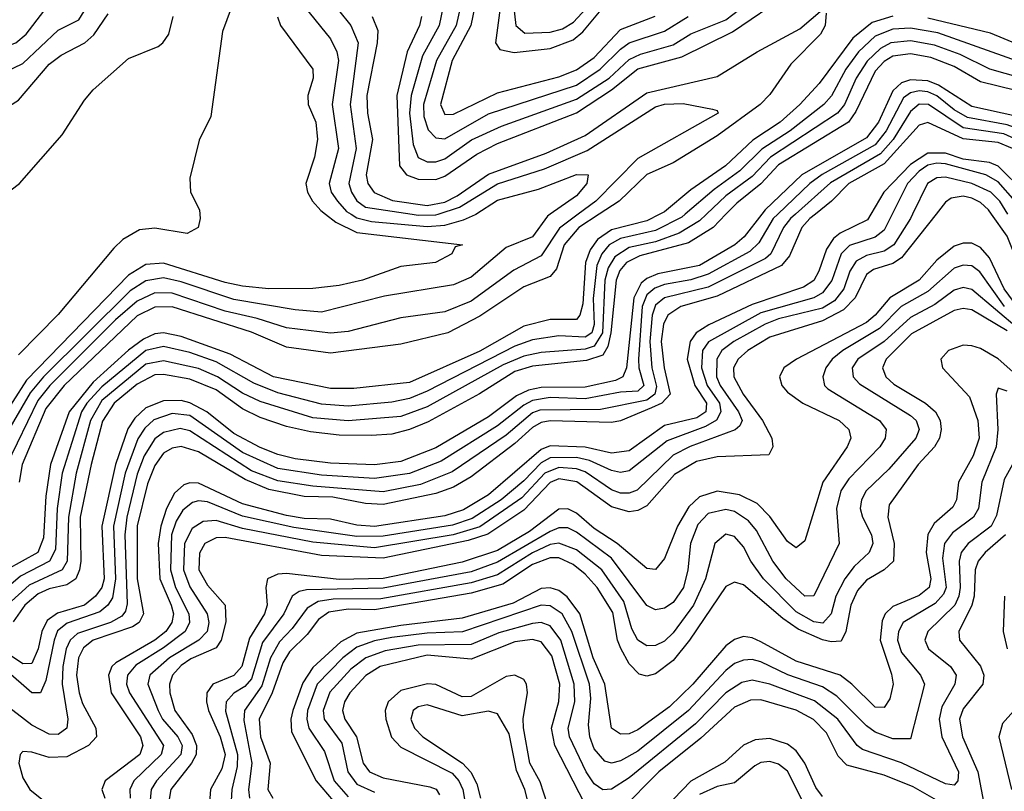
# Model space of a CAD drawing. Header units: inches. Extents: x 501365 to 657855, y 482276 to 547543.
# Tile 423 of 656: x 562643 to 564884, y 528686 to 530443. Entities that reach past the tile are written whole.
import ezdxf

# ---------------------------------------------------------------- set-up
doc = ezdxf.new("R2010")
doc.units = ezdxf.units.IN
doc.header["$MEASUREMENT"] = 0
doc.layers.add('A5562', color=7, linetype='Continuous')
doc.layers.add('A5563', color=7, linetype='Continuous')

msp = doc.modelspace()

# ---------------------------------------------------------------- linework, layer by layer
at = {"layer": 'A5562', "color": 5}
for points, elevation in [([(563850.4, 530000), (563844.3, 529995.7), (563810, 529948.5), (563750, 529924.3), (563670, 529856.6), (563630, 529839.5), (563473.3, 529813.4), (563330, 529776.7), (563270, 529782), (563130, 529805.5), (563010, 529846.4), (562970, 529855.1), (562930, 529848.6), (562894.4, 529825.6), (562696.7, 529630), (562666.5, 529593.5), (562571.2, 529430)], 2440), ([(564157.7, 530000), (564150, 529993.5), (564090, 529962.6), (564010, 529945.1), (563984.1, 529930), (563967.5, 529910), (563956.5, 529883.5), (563947.8, 529807.8), (563950, 529749), (563944.8, 529730), (563930, 529719.7), (563870, 529723.4), (563810, 529714.2), (563770, 529699.8), (563570, 529597), (563530, 529580.6), (563490, 529572.4), (563390, 529563), (563330, 529567.6), (563230, 529593), (563175.5, 529615.5), (563090, 529663.9), (563030, 529685.4), (562970, 529698.5), (562930, 529689.4), (562830, 529607.2), (562795.6, 529570), (562783.4, 529550), (562739.5, 529410), (562727.9, 529330), (562723.8, 529236.2), (562710.7, 529210), (562644.3, 529175.7), (562590, 529129.3)], 2540), ([(564205.6, 530000), (564190, 529985.3), (564143.4, 529956.6), (564090, 529937.5), (564030, 529924.1), (563997.1, 529902.9), (563982.1, 529877.9), (563974.8, 529850), (563969.4, 529730), (563950, 529699.2), (563930, 529692.7), (563830, 529685), (563790, 529676.7), (563743.3, 529656.7), (563570, 529561.6), (563510, 529539.2), (563390, 529529.3), (563310, 529536.3), (563190, 529573.2), (563150, 529592.7), (563093, 529630), (563050, 529648.7), (562970, 529666.2), (562930, 529658.8), (562830, 529575.5), (562803.5, 529530), (562771.1, 529410), (562753.7, 529310), (562751, 529210), (562739, 529190), (562664.5, 529155.5), (562591, 529089)], 2560), ([(563338.9, 530000), (563362, 529982), (563410, 529958.5), (563650.4, 529930), (563634.2, 529925.8), (563626.5, 529910), (563588.9, 529890), (563510, 529881.1), (563422.6, 529850), (563370, 529837.8), (563310, 529830.7), (563210, 529830), (563150, 529836.4), (563110, 529844.8), (562970, 529888.9), (562930, 529885.4), (562890, 529861), (562657.9, 529622.1), (562595.3, 529524.7)], 2420), ([(564368.3, 530000), (564357.8, 529990), (564325.1, 529934.9), (564304.9, 529915.1), (564210, 529863.3), (564170, 529850.6), (564110, 529840.3), (564088.2, 529831.8), (564070, 529816.6), (564059.8, 529790), (564051.5, 529670), (564052.1, 529650), (564063.2, 529610), (564050, 529597.1), (564010, 529594.7), (563930, 529579.8), (563850, 529582.3), (563810, 529575.9), (563790, 529565.4), (563730, 529518), (563602.1, 529437.9), (563530, 529409.3), (563450, 529398.4), (563330, 529405.9), (563230, 529421.3), (563150, 529457.5), (563030, 529541.6), (562990, 529546.1), (562948.3, 529531.7), (562927.2, 529512.8), (562911.5, 529488.5), (562882.9, 529410), (562856, 529290), (562861, 529170), (562853.6, 529126.4), (562843.6, 529110), (562825.3, 529094.7), (562751, 529069), (562729, 529051), (562720.8, 529030), (562701.8, 528938.2), (562690, 528910.4), (562670, 528909.9), (562610, 528962.6)], 2640), ([(564331.8, 530000), (564291.6, 529948.4), (564270.1, 529930), (564190, 529883.3), (564095.4, 529864.5), (564070, 529853.6), (564057.3, 529842.7), (564040.2, 529810), (564024, 529650), (564015.4, 529630), (563998.8, 529621.2), (563930, 529606), (563830, 529605.7), (563800.5, 529599.5), (563773.8, 529586.2), (563710, 529538.5), (563590, 529467.8), (563510, 529436.6), (563450, 529429.5), (563350, 529433.3), (563270, 529443.2), (563230, 529453), (563190, 529468.5), (563130, 529500.7), (563068.6, 529550), (563030, 529570.9), (563010, 529575.5), (562970, 529574.9), (562930, 529559), (562904.4, 529535.6), (562888.5, 529511.5), (562861.1, 529430), (562829.8, 529290), (562835.1, 529170), (562829.3, 529150), (562815.1, 529130), (562790.1, 529109.9), (562728.5, 529091.5), (562705.5, 529074.5), (562693.3, 529050), (562684.5, 529010), (562670, 528977), (562650, 528975.9), (562610, 529002.8)], 2620), ([(564408.2, 530000), (564397.1, 529990), (564381.4, 529970), (564352.6, 529910), (564340.6, 529899.4), (564210, 529834.2), (564110.6, 529810), (564090, 529793.2), (564082.1, 529770), (564076.9, 529710), (564081.3, 529650), (564092.2, 529607.8), (564088.4, 529590), (564070, 529576.4), (563964.4, 529555.6), (563826.4, 529553.6), (563810, 529547.4), (563750, 529497), (563626.9, 529413.1), (563555.3, 529384.7), (563470, 529367.7), (563310, 529381.1), (563230, 529393.1), (563170, 529415.9), (563030, 529506.9), (563008.3, 529511.7), (562970, 529503.1), (562950, 529488.4), (562926.2, 529450), (562910, 529408.4), (562886.7, 529310), (562881.7, 529270), (562887.5, 529112.5), (562883.6, 529096.4), (562875, 529085), (562849.6, 529070.4), (562774.5, 529045.5), (562757.6, 529030), (562748.2, 529010), (562740.5, 528970), (562739.1, 528930), (562752.4, 528850), (562750, 528829.9), (562730, 528814.9), (562710, 528816.2), (562670, 528836.3), (562610, 528882.6)], 2660), ([(564099.6, 530000), (564070, 529985), (563990, 529964.4), (563957.7, 529942.3), (563940.8, 529919.2), (563930.7, 529890), (563924.2, 529795.8), (563917.5, 529770), (563910, 529760.6), (563850, 529760.5), (563790, 529745.2), (563690, 529688.4), (563530, 529616.9), (563403, 529603), (563350, 529603.1), (563220.4, 529630), (563121.7, 529681.7), (563010, 529721.6), (562970, 529729.7), (562950, 529727.4), (562924.3, 529715.7), (562890, 529690.6), (562810, 529617.8), (562755.1, 529550), (562712.5, 529430), (562702, 529358), (562697, 529263), (562684.2, 529230), (562612.3, 529190)], 2520), ([(563913.8, 530000), (563871.4, 529968.6), (563830, 529905.6), (563767.1, 529872.9), (563670, 529802), (563610, 529777.9), (563510, 529764.3), (563390, 529733), (563350, 529728.8), (563250, 529741.1), (563182.9, 529762.9), (563110, 529779.5), (562990, 529820.6), (562950, 529821.3), (562910, 529802.2), (562860.7, 529759.3), (562710.9, 529610), (562684, 529576), (562613.1, 529430)], 2460), ([(564250.1, 530000), (564220.8, 529970), (564165, 529935), (564054.6, 529905.4), (564023.6, 529890), (564008.5, 529871.5), (564000.4, 529850), (563988.4, 529730), (563981.1, 529698.9), (563970, 529679), (563933.1, 529666.9), (563810, 529654.2), (563770, 529642.1), (563688.9, 529591.1), (563572.5, 529527.5), (563530, 529509.6), (563490, 529499.3), (563443.7, 529496.3), (563370, 529497.1), (563304.3, 529504.3), (563250, 529516.3), (563190, 529536.9), (563150, 529556.8), (563090, 529599.8), (563030, 529624.3), (562970, 529635.2), (562950, 529634.2), (562910, 529613.4), (562858, 529570), (562831.1, 529528.9), (562805, 529430), (562780.3, 529310), (562781.7, 529210), (562779.1, 529190), (562770.2, 529169.8), (562750, 529155.7), (562710, 529146.8), (562684.6, 529135.4), (562654.2, 529110), (562627.8, 529072.2)], 2580), ([(563053, 530000), (563053.8, 529990), (563049.2, 529970), (563024.2, 529955.8), (562950, 529968.2), (562915.4, 529964.6), (562877.8, 529942.2), (562857.3, 529922.7), (562730, 529771.7), (562639.8, 529680.2)], 2380), ([(564453.8, 530000), (564441.3, 529990), (564422.6, 529970), (564394.9, 529905.1), (564376.9, 529883.1), (564230, 529813.4), (564147.6, 529790), (564118.2, 529770), (564108, 529750), (564102.5, 529710), (564109.3, 529650), (564123.1, 529590), (564104.1, 529570), (564080.8, 529559.2), (564010, 529529.4), (563990, 529525.4), (563850, 529529.3), (563830, 529525.5), (563810, 529514.4), (563770, 529477.8), (563670, 529402.3), (563630, 529378.8), (563590, 529363.7), (563470, 529338.9), (563430, 529341), (563355.5, 529355.5), (563290, 529357.4), (563210, 529373.2), (563155.7, 529395.7), (563050, 529459.3), (563010, 529470.8), (562990, 529467.6), (562970, 529455.7), (562950, 529427.6), (562933.7, 529386.3), (562909.9, 529290.1), (562910.2, 529170), (562924.8, 529090), (562914.7, 529070), (562899.4, 529060.6), (562809.8, 529030), (562787.7, 529012.3), (562776.2, 528990), (562772.2, 528950), (562777.7, 528910), (562785.9, 528885.9), (562816.3, 528830), (562817.3, 528810), (562799.5, 528790), (562750, 528764.2), (562710, 528762.7), (562670, 528775.3), (562650, 528776.6), (562643.8, 528770), (562641, 528750), (562650, 528716.3), (562666, 528690), (562750, 528622.1)], 2680), ([(563961.4, 530000), (563915.4, 529970), (563881.7, 529930), (563864.2, 529875.8), (563850, 529857.9), (563790, 529834.6), (563690, 529767.7), (563617.1, 529730), (563510, 529704), (563350, 529683.4), (563250, 529697.1), (563170, 529731.4), (562990, 529789.2), (562950, 529788.7), (562910, 529768.4), (562743.9, 529610), (562702.2, 529557.8), (562648.3, 529430), (562641.8, 529390)], 2480), ([(564579.8, 530000), (564572.4, 529987.6), (564510, 529956.8), (564495.1, 529944.9), (564479.3, 529920.7), (564461.8, 529870), (564450, 529849.3), (564426.4, 529833.6), (564310, 529794.4), (564211.6, 529748.4), (564182.6, 529730), (564168.6, 529710), (564161.6, 529670), (564179.5, 529610), (564205.9, 529570), (564204.7, 529550), (564183.6, 529536.4), (564110, 529519.1), (564030, 529461.1), (563990, 529455.6), (563929.6, 529469.6), (563850, 529472.8), (563830, 529464), (563710, 529361.1), (563653.2, 529326.8), (563610, 529313), (563450, 529288.8), (563410, 529291.8), (563350, 529305.5), (563290, 529307.3), (563250, 529314.2), (563150, 529340.7), (563050, 529387.5), (563030, 529388.7), (563016.3, 529383.7), (562995.2, 529364.8), (562976.9, 529330), (562963.9, 529290), (562958.2, 529250), (562961.9, 529170), (562987.1, 529110), (562992.6, 529090), (562989.3, 529070), (562975.6, 529050), (562950.3, 529030), (562861.3, 528978.7), (562852.6, 528970), (562844.5, 528950), (562850.8, 528910), (562917.3, 528810), (562923.3, 528790), (562915.8, 528770), (562837.1, 528710), (562829.3, 528690), (562836.4, 528670)], 2720), ([(564628.3, 530000), (564610, 529963.4), (564590, 529947.6), (564531.3, 529928.7), (564512.5, 529910), (564491, 529849), (564470, 529820.8), (564450, 529810), (564330, 529775.4), (564210.2, 529709.8), (564197.2, 529690), (564194.3, 529650), (564207.3, 529610), (564235.4, 529570), (564238.4, 529550), (564228.6, 529531.4), (564203.7, 529516.3), (564116.1, 529483.9), (564030, 529415.8), (564010, 529412.1), (563990, 529416.3), (563939.5, 529439.5), (563910, 529446.4), (563850, 529444.9), (563830, 529434.1), (563790, 529392.8), (563738.3, 529350), (563672.8, 529307.2), (563628.1, 529291.9), (563470, 529266.6), (563410, 529266.4), (563266.4, 529286.4), (563150, 529312.1), (563070, 529345.4), (563050, 529347.6), (563036.3, 529343.7), (563013.9, 529326.1), (562998.9, 529301.1), (562988, 529270), (562985.6, 529190), (562997.4, 529150), (563027.5, 529090), (563029.2, 529070), (563019.3, 529050), (562970, 529012.3), (562907, 528973), (562887.8, 528950), (562885.6, 528930), (562892.8, 528910), (562969.8, 528790), (562964.6, 528770), (562902.6, 528710), (562893.5, 528690), (562893.8, 528670)], 2740), ([(564675.1, 530000), (564670.3, 529990), (564632.1, 529930), (564610, 529915.9), (564570, 529906.1), (564546.5, 529893.5), (564532.5, 529870), (564518.7, 529830), (564497.5, 529802.5), (564470, 529786.3), (564370, 529761.7), (564339.4, 529750), (564267.9, 529710), (564241.1, 529690), (564229.3, 529670), (564228.5, 529630), (564237.2, 529610), (564278.6, 529550), (564287, 529530), (564282.1, 529517.9), (564271.1, 529508.9), (564168.9, 529471.1), (564130, 529451.2), (564048.1, 529371.9), (564030, 529364.7), (564010, 529365.1), (563990, 529372.6), (563930, 529413.2), (563910, 529419.9), (563870, 529423.2), (563838.2, 529410), (563785.7, 529354.3), (563690, 529288.1), (563629, 529270), (563450, 529240), (563310, 529253), (563150, 529284.6), (563090, 529302.6), (563060, 529300), (563035.3, 529284.7), (563017.8, 529250), (563015.6, 529190), (563030, 529151.8), (563069.4, 529090), (563073, 529070), (563069.3, 529050), (563050.4, 529030), (562983.8, 528990), (562939.2, 528950), (562934.4, 528930), (562957.7, 528870), (562967.8, 528850), (563002.4, 528810), (563012.6, 528790), (563009.4, 528770), (562954.4, 528710), (562942.3, 528690), (562937.8, 528650)], 2760), ([(564728.4, 530000), (564650, 529900.7), (564630, 529887.7), (564586.2, 529873.8), (564570, 529862.5), (564544, 529810), (564517.5, 529782.5), (564470, 529757.3), (564350, 529720.4), (564300.1, 529690), (564277.7, 529670), (564267.7, 529650), (564268, 529630), (564289.8, 529590), (564333.8, 529530), (564354.7, 529490), (564357.2, 529470), (564347.9, 529452.1), (564230, 529447.6), (564182.9, 529437.1), (564133, 529407), (564070, 529336.3), (564050, 529325.2), (564030, 529322), (563990, 529333.6), (563910.7, 529390.7), (563870, 529397.3), (563850, 529389.3), (563790, 529326), (563708.2, 529271.8), (563663.2, 529256.8), (563470, 529216.6), (563330, 529222.7), (563110, 529263.7), (563090, 529263.4), (563063.7, 529250), (563051.7, 529228.3), (563050.5, 529190), (563070, 529155.1), (563110.6, 529110), (563112.2, 529072.2), (563101, 529030), (563090, 529012.8), (563032.5, 528987.5), (563010, 528972.5), (562990.5, 528950), (562983.3, 528930), (562984.2, 528910), (562995.5, 528870), (563035, 528815), (563045.3, 528790), (563044.2, 528770), (563033.6, 528750), (562986.8, 528690), (562979.5, 528650)], 2780), ([(563397.1, 530000), (563410, 529991.8), (563443.6, 529983.6), (563570, 529972.3), (563610, 529975.4), (563652.7, 529987.3), (563680.2, 529999.7), (563680.6, 530000)], 2440), ([(563536.2, 530000), (563550, 529997.9), (563590, 529998.3), (563595.1, 530000)], 2460), ([(565581.6, 530000), (565550, 529982.5), (565530, 529978), (565490, 529980.1), (565470, 529970), (565454.9, 529905.1), (565454, 529810), (565461.3, 529770), (565490, 529696.1), (565487.7, 529672.3), (565470, 529659.7), (565350, 529646.4), (565290, 529647.2), (565210, 529657.4), (565154.5, 529674.5), (565113.5, 529693.5), (565021.5, 529781.5), (564969.8, 529809.8), (564948.3, 529828.3), (564922.4, 529870), (564890, 529950), (564854.9, 530000)], 2780), ([(564913.2, 529790), (564883.4, 529830), (564850, 529901), (564830, 529924.3), (564810, 529934.1), (564790, 529934.1), (564770, 529927), (564730, 529895.7), (564689.8, 529850), (564623.1, 529810), (564589.6, 529770), (564570, 529753.8), (564411.1, 529670), (564381.8, 529650), (564372.3, 529630), (564377.5, 529610), (564390, 529595), (564425.6, 529570), (564508, 529530), (564530.1, 529510), (564534.5, 529490), (564526.4, 529470), (564471, 529390), (564430, 529256.4), (564410, 529240.6), (564390, 529254.6), (564350, 529311.4), (564321.3, 529341.2), (564280.8, 529360.8), (564230, 529369.1), (564190, 529356.5), (564166.1, 529333.9), (564140.3, 529290), (564110, 529216.1), (564090, 529191.3), (564070, 529193), (564002.6, 529250), (563950, 529284.1), (563910, 529319.1), (563890, 529329.3), (563870, 529328.1), (563802.8, 529277.2), (563730, 529234.4), (563650, 529207.4), (563470, 529170.8), (563370, 529168), (563250, 529181.6), (563230, 529180.6), (563206.8, 529170), (563203.1, 529150), (563206.2, 529110), (563200, 529090), (563165.5, 529034.5), (563148.6, 528970), (563130.4, 528949.6), (563082.4, 528930), (563068.9, 528910), (563067.6, 528890), (563072.4, 528870), (563099, 528810), (563110, 528770), (563102.6, 528737.4), (563077.3, 528690), (563074.2, 528650)], 2820), ([(564884.4, 529790), (564828.5, 529868.5), (564810, 529882.6), (564790, 529884.3), (564770, 529877.4), (564710, 529823.9), (564649.3, 529790), (564599.9, 529740.1), (564516.4, 529690), (564492.1, 529670), (564477.4, 529650), (564471.1, 529630), (564474.8, 529610), (564482.3, 529602.3), (564599.6, 529530), (564615.3, 529510), (564613, 529490), (564600.4, 529470), (564530, 529397.2), (564511.7, 529370), (564501.6, 529330), (564507.9, 529250), (564450, 529131), (564430, 529130.3), (564387.5, 529170), (564357.1, 529210), (564319.7, 529279.7), (564301.9, 529301.9), (564270, 529323.1), (564250, 529327.9), (564210, 529318.7), (564186.2, 529293.8), (564169.4, 529250), (564163.7, 529190), (564153.8, 529150), (564130, 529115.6), (564110, 529102.7), (564090, 529099.1), (564070, 529108.9), (563990, 529216.5), (563910, 529276), (563890, 529285.6), (563870, 529285.5), (563850, 529277.8), (563730, 529207.7), (563670, 529185.5), (563470, 529148.4), (563295.2, 529144.8), (563279, 529141), (563262.5, 529130), (563244, 529090), (563195, 529025.1), (563170, 528942.1), (563155.3, 528924.7), (563130.3, 528909.7), (563112.6, 528890), (563111.4, 528868.6), (563138.4, 528770), (563137.7, 528742.3), (563125.5, 528690), (563124.1, 528664.1)], 2840), ([(564971.6, 529691.6), (564810, 529828.7), (564790, 529833.4), (564770, 529827.3), (564725.7, 529794.3), (564670, 529765.1), (564610, 529710.3), (564550.1, 529670), (564537.8, 529650), (564539.5, 529630), (564554, 529614), (564670, 529541.7), (564683.3, 529530), (564690.1, 529510), (564682.6, 529490), (564620.9, 529419.1), (564569.5, 529370.5), (564558.5, 529350), (564555.8, 529330), (564561, 529310), (564581.5, 529270), (564584.8, 529250), (564576.2, 529230), (564542.3, 529197.7), (564520.8, 529170), (564500.6, 529130), (564489.5, 529090), (564470.9, 529069.1), (564450, 529071.6), (564410, 529094.5), (564335.6, 529170), (564306.8, 529210), (564290, 529242.8), (564270, 529266.5), (564250, 529271.8), (564225.3, 529250), (564204, 529170), (564176.5, 529110), (564130, 529046.5), (564110, 529027.6), (564090, 529017.8), (564070, 529017), (564049.6, 529030), (564036, 529056), (564017.8, 529117.8), (563967.8, 529190), (563910, 529235.6), (563870, 529251.1), (563850, 529247.7), (563810, 529229.3), (563730, 529179), (563670, 529160.3), (563464.5, 529124.5), (563356.4, 529123.6), (563322.2, 529117.8), (563296.9, 529103.1), (563263, 529057), (563233.7, 529026.3), (563213.7, 528990), (563194.2, 528925.8), (563154.4, 528870), (563152.6, 528847.4), (563170.8, 528750), (563163.3, 528690), (563165.9, 528670)], 2860), ([(564890, 529734.8), (564810, 529782.1), (564790, 529785.5), (564770, 529780.6), (564672.3, 529727.7), (564615, 529670), (564606.3, 529650), (564614, 529630), (564632.7, 529612.7), (564704.3, 529570), (564727.5, 529550), (564737.6, 529530), (564740, 529510), (564736.1, 529490), (564724.8, 529470), (564687.8, 529430), (564621.6, 529338.4), (564618.4, 529310), (564633.1, 529250), (564631.3, 529210), (564610, 529190.2), (564570, 529166.4), (564550, 529143.1), (564534.6, 529110), (564523.4, 529050), (564512.4, 529027.6), (564490, 529026.1), (564470, 529030.7), (564414.9, 529054.9), (564379.5, 529079.5), (564290, 529156.1), (564270, 529162), (564250, 529152.6), (564167.1, 529030), (564130, 528983.7), (564090, 528953.7), (564070, 528948.4), (564052.7, 528952.7), (564030, 528976.3), (564011.1, 529011.1), (564003.4, 529030), (563992.7, 529092.7), (563957.2, 529150), (563930, 529180.3), (563902.1, 529202.1), (563870, 529217.3), (563850, 529217.4), (563810, 529202.5), (563742.1, 529157.9), (563670, 529137.2), (563450, 529099.3), (563390, 529100.5), (563346.3, 529093.7), (563322.9, 529077.1), (563296.8, 529043.2), (563256.8, 529003.2), (563241.6, 528978.4), (563217.2, 528910), (563187.6, 528850), (563190.7, 528810), (563212.5, 528750), (563207.4, 528690), (563218.8, 528670)], 2880), ([(564930, 529617.9), (564870, 529670.6), (564830, 529694.4), (564810, 529700.7), (564790, 529701.5), (564756.8, 529690), (564739.4, 529670), (564743.2, 529650), (564804.3, 529584.3), (564823.5, 529530), (564826.6, 529490), (564813.2, 529450), (564779.3, 529390), (564774.8, 529350), (564766.9, 529333.1), (564724.5, 529295.5), (564709.4, 529270.6), (564706.2, 529230), (564716.6, 529170), (564712.5, 529150), (564690, 529131.8), (564630, 529106.9), (564612.8, 529090), (564605.6, 529074.4), (564601, 529030), (564627, 528953), (564630.7, 528930), (564623.2, 528896.8), (564610, 528877), (564590, 528877.6), (564537, 528930), (564510, 528950.2), (564410, 528982.3), (564330, 529026.5), (564310, 529035.5), (564290, 529038.2), (564270, 529031.4), (564250, 529016.8), (564175.2, 528930), (564121.6, 528878.4), (564050, 528825.7), (564030, 528817), (564010, 528815.9), (563989.9, 528830), (563974.2, 528930), (563948.2, 528990), (563917.6, 529090), (563889.1, 529129.1), (563870, 529143.1), (563850, 529149.6), (563830, 529147.6), (563765.8, 529114.2), (563650, 529080), (563510, 529063.6), (563410, 529045.7), (563373.7, 529026.3), (563310, 528967.9), (563286.8, 528933.2), (563264.7, 528870), (563259.7, 528850), (563261.3, 528821.3), (563317.5, 528710), (563369.3, 528649.3)], 2920), ([(564890, 529597.4), (564870, 529604), (564865.2, 529590), (564868.9, 529510), (564865.1, 529470), (564832.7, 529390), (564825.2, 529330), (564813.6, 529310), (564765.8, 529274.2), (564747.6, 529250), (564743.5, 529216.5), (564751.3, 529150), (564745.5, 529134.5), (564726.6, 529113.4), (564653.8, 529070), (564642.7, 529050), (564641.1, 529030), (564650, 529002), (564693.3, 528950), (564702.1, 528930), (564670, 528805.2), (564630, 528805.5), (564590, 528820.2), (564570, 528834.7), (564502.5, 528902.5), (564470, 528923.7), (564391.4, 528951.4), (564330, 528980.4), (564310, 528985.8), (564290, 528984.9), (564270, 528976.6), (564250, 528960.8), (564165, 528870), (564050, 528777.1), (564010, 528755.2), (563990, 528750.3), (563974.5, 528754.5), (563950, 528782.9), (563940.2, 528810), (563937.2, 528837.2), (563943, 528897), (563939.5, 528930), (563899.6, 529050), (563877.1, 529090), (563850, 529108.6), (563830, 529109.6), (563650.8, 529049.2), (563570, 529046.1), (563490, 529036.3), (563450, 529028.3), (563410, 529013.8), (563378.5, 528990), (563319.7, 528930), (563297.9, 528870), (563296.2, 528850), (563300.7, 528830), (563336.5, 528776.5), (563358.4, 528710), (563390, 528673.1)], 2940), ([(564910, 529443.6), (564883.8, 529396.2), (564865.9, 529314.1), (564853.8, 529290), (564801.7, 529250), (564785.6, 529230), (564781, 529210), (564783.5, 529150), (564780.7, 529130), (564771.3, 529110), (564710.1, 529050), (564703, 529030), (564711.4, 529010), (564761.5, 528970), (564774.6, 528950), (564771.4, 528930), (564741.4, 528878.6), (564735.2, 528850), (564741.3, 528810), (564779.5, 528730), (564778.1, 528710), (564770, 528699.6), (564750, 528702.9), (564650, 528750.4), (564561.3, 528781.3), (564548.9, 528790), (564504.6, 528850), (564451.9, 528891.9), (564350, 528929.8), (564310, 528938.7), (564286.3, 528933.7), (564250, 528910), (564180.6, 528839.4), (564030, 528716.5), (563990, 528690.6), (563970, 528689), (563950, 528702.7), (563932.1, 528730), (563894.4, 528810), (563890.9, 528830), (563905.9, 528890), (563905, 528930), (563874.2, 529030), (563850, 529062.7), (563830, 529070), (563810, 529068.2), (563733.1, 529046.9), (563670, 529020.4), (563550, 529019), (563474.2, 529005.8), (563430.5, 528990), (563396.2, 528963.8), (563348.3, 528911.7), (563333.4, 528870), (563335.5, 528850), (563375.8, 528795.8), (563389.4, 528730), (563410, 528702.2), (563450, 528684)], 2960), ([(564886.9, 529270), (564840.5, 529230), (564824.4, 529210), (564817.8, 529190), (564815.2, 529130), (564810.2, 529110), (564780.5, 529050), (564781.5, 529030), (564830, 528971.2), (564837.3, 528950), (564834.9, 528930), (564790, 528873.6), (564781.9, 528850), (564788.7, 528810), (564823.3, 528730), (564838.7, 528650)], 2980), ([(564884.4, 529130), (564881, 529050), (564890.4, 529010)], 3020), ([(563930, 528655.8), (563861.1, 528790), (563853.1, 528830), (563869.5, 528890.5), (563872.4, 528930), (563854.2, 528994.2), (563830, 529026.2), (563810, 529031.5), (563770, 529026.3), (563670, 528986.9), (563570, 528995.8), (563463.2, 528970), (563430.2, 528949.8), (563394.2, 528910), (563382.1, 528890), (563377.4, 528870), (563383, 528850), (563409.3, 528810), (563424.6, 528750), (563439.2, 528730), (563470, 528716.4), (563576.2, 528696.2), (563590.9, 528690.9), (563598.1, 528678.1)], 2980), ([(563852.5, 528630), (563827.7, 528707.7), (563804.1, 528750), (563789.3, 528830.7), (563788.6, 528851.4), (563798.8, 528910), (563796.4, 528930), (563790, 528940.6), (563770, 528950.2), (563750, 528947.1), (563670, 528901.8), (563650, 528901.2), (563590, 528929.3), (563571, 528931), (563510, 528915.3), (563481.1, 528890), (563474.9, 528870), (563476.3, 528850), (563489.2, 528809.2), (563510, 528786.6), (563627, 528727), (563642.1, 528710), (563651.4, 528690), (563657.9, 528650)], 3020), ([(563808, 528630), (563792.7, 528690), (563773.3, 528733.3), (563756.5, 528816.5), (563730, 528862.2), (563710, 528868.7), (563650, 528858.1), (563570, 528882.9), (563550, 528878.6), (563538, 528870), (563532.8, 528850), (563541.3, 528830), (563560.1, 528810), (563650.3, 528750.3), (563669.2, 528729.2), (563683.2, 528703.2), (563691.5, 528670)], 3040), ([(564739.9, 528659.9), (564676.1, 528696.1), (564610, 528722.5), (564525.5, 528745.5), (564506, 528766), (564479, 528819), (564449.7, 528849.7), (564410, 528870.4), (564330, 528894.5), (564306.5, 528893.5), (564270, 528877.8), (564192.9, 528807.1), (564097.6, 528730), (564010, 528642.4)], 2980), ([(564923.9, 528890), (564879.7, 528840.3), (564871.3, 528810), (564900.5, 528690)], 3020), ([(564470, 528674.2), (564454.5, 528694.5), (564429.5, 528750), (564410, 528777.9), (564390, 528793.2), (564350, 528806), (564316.7, 528803.3), (564290, 528791.3), (564247.9, 528752.1), (564170, 528709.3), (564092.1, 528627.9)], 3020), ([(564430, 528653.9), (564390, 528731.7), (564370, 528747.7), (564350, 528753.4), (564330, 528751.5), (564315.9, 528744.1), (564270, 528705.5), (564230, 528696.6), (564190, 528678.6)], 3040)]:
    msp.add_lwpolyline(points, dxfattribs=dict(at, elevation=elevation))
at = {"layer": 'A5563', "color": 5}
for points, elevation in [([(563158.4, 530561.6), (563104, 530416), (563077.6, 530222.4), (563051.5, 530168.5), (563030, 530082), (563031.6, 530050), (563052.2, 530010), (563053, 530000)], 2380), ([(563762.7, 530510), (563772, 530430), (563792.5, 530412.5), (563850, 530414.4), (563877.9, 530422.1), (563903, 530437), (563970, 530510.5)], 2640), ([(562220.2, 530000), (562210, 530090), (562218.8, 530170), (562230, 530200.1), (562250, 530210.5), (562310, 530182.9), (562350, 530178.7), (562430, 530183.9), (562490, 530209.7), (562511.7, 530230), (562534.4, 530285.6), (562550, 530305), (562610, 530324), (562650, 530343), (562730, 530418.8), (562777.4, 530442.6), (562815.4, 530504.6)], 2440), ([(563340.4, 530500.4), (563396.2, 530430), (563412.8, 530390), (563395.2, 530250), (563408.9, 530150), (563391.9, 530070), (563397.7, 530050), (563410, 530030.8), (563430, 530016.4), (563536.2, 530000)], 2460), ([(563557.4, 530450), (563553, 530430), (563524.8, 530370), (563501.4, 530270), (563507.2, 530110), (563523.4, 530090), (563550, 530080.1), (563590, 530079.3), (563610, 530086.4), (563682.9, 530137.1), (563730, 530161.3), (563910, 530231.1), (563990, 530283.3), (564050, 530331), (564150, 530358.6), (564265, 530415), (564390, 530501.2)], 2520), ([(563606.1, 530470), (563597.7, 530430), (563559.2, 530360.8), (563533.9, 530270), (563530.2, 530230), (563538.5, 530158.5), (563550, 530129.4), (563570, 530119.7), (563590, 530119.6), (563610, 530126.4), (563670.9, 530169.1), (563739.2, 530200.8), (563910, 530261.8), (563984.3, 530310), (564030, 530352), (564055.7, 530364.3), (564130, 530385.4), (564170, 530410.5), (564250, 530442.4), (564330, 530504.2)], 2540), ([(564910, 530487.4), (565004.8, 530384.8), (565027.2, 530370), (565019.7, 530360.3), (565010, 530360.2), (564955.1, 530370), (564852.5, 530412.5), (564710, 530446.3)], 2520), ([(563291.6, 530471.6), (563350, 530399.5), (563364.4, 530370), (563368.7, 530350), (563353.6, 530250), (563368.4, 530150), (563347.3, 530070), (563352, 530050), (563366.2, 530030), (563386.6, 530006.6), (563397.1, 530000)], 2440), ([(563445.3, 530450), (563458.2, 530418.2), (563456.7, 530390), (563432.7, 530270), (563434.7, 530230), (563445.8, 530170), (563431, 530090), (563434.9, 530070), (563449.8, 530049.7), (563491.6, 530031.6), (563570, 530019.6), (563610, 530027.2), (563638.4, 530041.6), (563710, 530091.6), (563840.9, 530139.1), (563930, 530179), (564070, 530276.3), (564230, 530313.8), (564321.3, 530370), (564418.1, 530421.9), (564470, 530466.3)], 2480), ([(563645, 530470), (563636.1, 530430), (563591.1, 530350), (563562, 530250), (563562.4, 530222.4), (563572.2, 530192.2), (563590, 530173.9), (563610, 530171.8), (563710, 530228.6), (563910, 530294), (563964.1, 530330), (564010, 530376.1), (564030, 530390.2), (564110, 530416.9), (564164, 530450)], 2560), ([(563677.7, 530470), (563669.2, 530430), (563626.8, 530350), (563600.8, 530250), (563610, 530227.3), (563630, 530227.5), (563730, 530276.8), (563870, 530312.6), (563910, 530329.2), (563950, 530356.8), (564010, 530420.4), (564089.1, 530450.9)], 2580), ([(563736.4, 530470), (563725.6, 530390), (563735.5, 530375.5), (563768.4, 530368.4), (563850, 530377.5), (563902.5, 530397.5), (563924.5, 530415.5), (563969.8, 530470.2)], 2620), ([(562179.5, 530000), (562163.5, 530090), (562159.7, 530170), (562149.1, 530210.9), (562151, 530230), (562175.9, 530270), (562190, 530278.9), (562210, 530281.7), (562270, 530263.7), (562310, 530258.7), (562430, 530275.2), (562450, 530282.4), (562470, 530301.2), (562510, 530382.2), (562530, 530387.1), (562610, 530381.9), (562633.6, 530390), (562657.5, 530410), (562697.8, 530462.2)], 2460), ([(562266.4, 530000), (562256.6, 530050), (562259.9, 530070), (562270, 530088.2), (562290, 530098), (562310, 530100.1), (562410, 530092.4), (562450, 530096.8), (562501.9, 530150), (562556.8, 530183.2), (562590, 530228.9), (562640.1, 530259.9), (562710, 530341.5), (562737.4, 530362.6), (562790.8, 530390), (562811.2, 530408.8), (562843.9, 530456.1)], 2420), ([(562549.4, 530000), (562642.4, 530070), (562739.2, 530180.8), (562790, 530259.8), (562810, 530283.1), (562890, 530354.8), (562958.1, 530381.9), (562968.7, 530390), (562982.2, 530410), (562992.3, 530450)], 2380), ([(563229.5, 530449.5), (563236.6, 530430), (563310.1, 530330), (563311, 530310), (563298.9, 530270), (563299.4, 530250), (563316.6, 530210), (563320.8, 530170), (563313.7, 530130), (563294.1, 530070), (563297.6, 530050), (563309.4, 530030), (563328.3, 530008.3), (563338.9, 530000)], 2420), ([(564478, 530458), (564475.8, 530430), (564465.2, 530410), (564397.9, 530342.1), (564350, 530272.8), (564328.2, 530250), (564230, 530178.5), (564130, 530116.9), (564070, 530090.2), (564007.4, 530030), (563961.4, 530000)], 2480), ([(564630, 530451.1), (564583.4, 530436.6), (564539, 530401), (564462.4, 530297.6), (564418.4, 530250), (564373.8, 530210), (564311.4, 530168.6), (564249.5, 530110), (564170, 530055.9), (564110, 530005.3), (564099.6, 530000)], 2520), ([(564968.9, 530328.9), (564732.8, 530412.8), (564670, 530423.4), (564630, 530421.8), (564590, 530405.2), (564551.6, 530370), (564523.2, 530330), (564490.4, 530269.6), (564472.8, 530250), (564396.6, 530190), (564332, 530148), (564281.5, 530098.5), (564223.7, 530056.3), (564157.7, 530000)], 2540), ([(564950, 530302.6), (564850.7, 530330.7), (564783.5, 530363.5), (564724.9, 530384.9), (564670, 530394.6), (564625.8, 530390), (564602.3, 530377.7), (564571.7, 530348.3), (564546.8, 530310), (564519.9, 530250), (564503.9, 530230), (564351.9, 530130), (564310, 530086.1), (564250, 530042), (564205.6, 530000)], 2560), ([(564910, 530281.7), (564830, 530301.6), (564770, 530336.6), (564716.8, 530356.8), (564670, 530365.6), (564630, 530360.2), (564610, 530348), (564590, 530325.8), (564546.2, 530233.8), (564528.9, 530210), (564370, 530112.2), (564330, 530069.3), (564274.8, 530025.2), (564250.1, 530000)], 2580), ([(565155.2, 530000), (565130, 530012.3), (565091.2, 530051.2), (565025.7, 530145.7), (564994.2, 530174.2), (564946.3, 530206.3), (564910, 530223.2), (564810, 530245.4), (564734.1, 530294.1), (564710, 530303.6), (564670, 530305.8), (564650, 530299.4), (564630, 530281.2), (564597.2, 530210), (564570, 530173.6), (564422.8, 530090), (564339.6, 530010), (564331.8, 530000)], 2620), ([(565088.6, 530000), (565070, 530020.8), (565035, 530090), (565010, 530126), (564930, 530188.9), (564890, 530203.9), (564800.3, 530220.3), (564770, 530237.6), (564730, 530269.5), (564710, 530278.7), (564690, 530281.2), (564670, 530276.8), (564654.7, 530265.3), (564615.2, 530190), (564590, 530158.1), (564469.3, 530090.7), (564441.3, 530070), (564368.3, 530000)], 2640), ([(563595.1, 530000), (563644, 530016), (563730, 530069), (563836.9, 530103.1), (563934.7, 530145.3), (564090, 530244.9), (564110, 530250.8), (564152.5, 530252.5), (564219.6, 530239.6), (564230, 530236.4), (564232.3, 530230), (564050, 530127.1), (563954.4, 530030), (563913.8, 530000)], 2460), ([(565046.9, 530000), (565004, 530090), (564990, 530110), (564924.4, 530164.4), (564882.8, 530182.8), (564790, 530196.7), (564711.1, 530250), (564690, 530250.8), (564670, 530234), (564630.8, 530170), (564602.2, 530137.8), (564488.2, 530071.8), (564408.2, 530000)], 2660), ([(565016.1, 530000), (565012.1, 530010), (564970, 530090), (564902.5, 530150), (564870, 530163.6), (564790, 530172), (564710, 530208.6), (564690, 530202.8), (564610, 530114.5), (564530.3, 530070), (564490.5, 530029.5), (564453.8, 530000)], 2680), ([(564954.6, 530000), (564929.8, 530050), (564870, 530109.2), (564850, 530117.9), (564790, 530125.3), (564750, 530138.8), (564710, 530139.4), (564670, 530113.5), (564609.4, 530050), (564579.8, 530000)], 2720), ([(564925.1, 530000), (564908.9, 530030), (564870, 530073.5), (564841.5, 530090), (564750, 530114.4), (564730, 530116.6), (564710, 530111.7), (564690, 530098.2), (564663.3, 530070), (564628.3, 530000)], 2740), ([(563680.6, 530000), (563730, 530032.3), (563823.2, 530056.8), (563910, 530090.3), (563936.9, 530090), (563933.8, 530070), (563910, 530041.8), (563850.4, 530000)], 2440), ([(564891.9, 530000), (564873.5, 530030), (564853.2, 530050), (564810.2, 530070.2), (564750, 530084.2), (564730, 530082.6), (564709, 530070), (564675.1, 530000)], 2760), ([(564854.9, 530000), (564847.9, 530010), (564830, 530026.4), (564810, 530036.4), (564790, 530040.8), (564763.1, 530036.9), (564750, 530027.4), (564728.4, 530000)], 2780)]:
    msp.add_lwpolyline(points, dxfattribs=dict(at, elevation=elevation))

doc.saveas('drawing.dxf')
